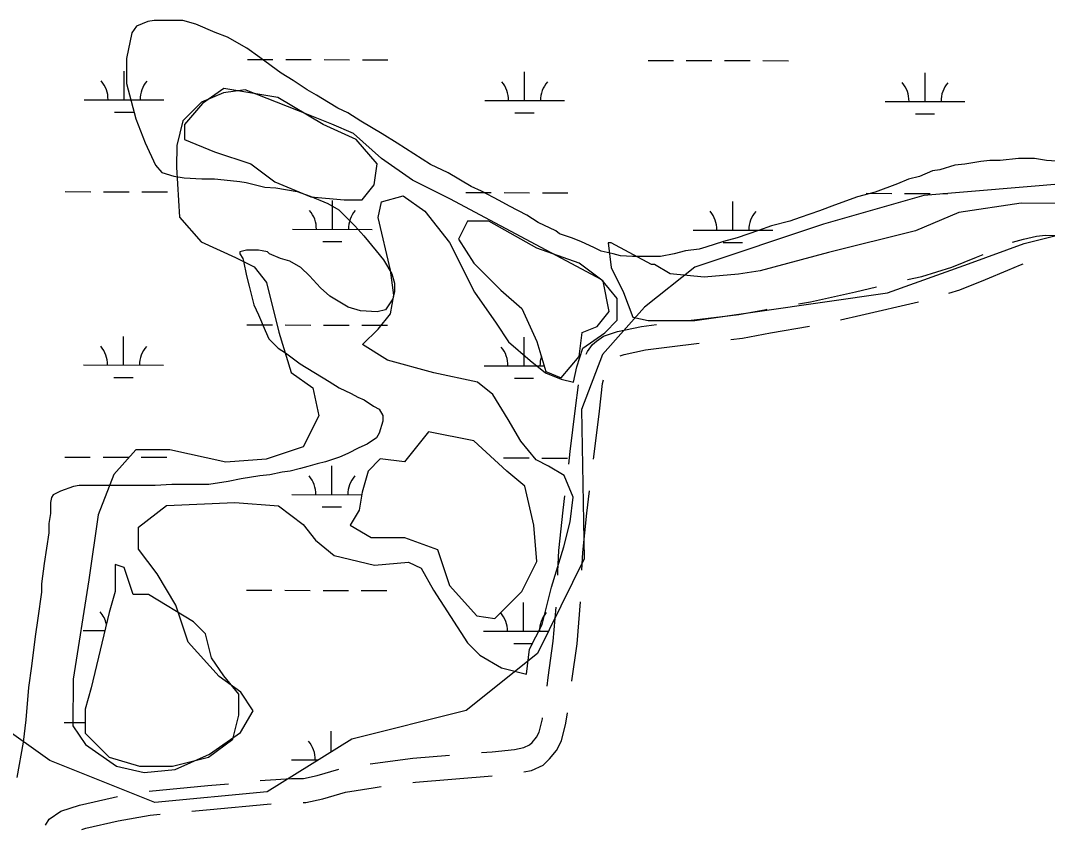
# Model space of a CAD drawing. Extents: x 3219052 to 3256913, y 800770 to 826146.
# Drawn here: x 3250196 to 3251483, y 822729 to 823743 of the extents above; entities that cross this region are included whole.
import ezdxf

# ---------------------------------------------------------------- set-up
doc = ezdxf.new("R2010")
doc.units = 0
for name, color, linetype in [('V-ROAD-CNTR', 7, 'Continuous'), ('V-SITE-VEGE', 7, 'Continuous'), ('V-TOPO-SHOR', 7, 'Continuous'), ('V-WETL-SWMP', 7, 'Continuous')]:
    doc.layers.add(name, color=color, linetype=linetype)

msp = doc.modelspace()

# ---------------------------------------------------------------- linework, layer by layer
at = {"layer": 'V-ROAD-CNTR'}
for points in [[(3251439.5, 823464.9), (3251453.3, 823468.6), (3251469.6, 823472.3), (3251480.9, 823473.5), (3251493.4, 823473.3), (3251534.7, 823468.5), (3251538.2, 823467.9)], [(3251307.9, 823417.8), (3251325.6, 823421.9), (3251363.4, 823433.5), (3251394.4, 823445.9), (3251402.7, 823449.3)], [(3251359.8, 823401), (3251373.4, 823405.2), (3251405.7, 823418.1), (3251433.7, 823429.7), (3251449.2, 823436.5), (3251452.9, 823437.5)], [(3251171.3, 823387.5), (3251186.2, 823390), (3251242.6, 823402.4), (3251269, 823408.6)], [(3251223.9, 823367.6), (3251249.2, 823373.1), (3251321.4, 823390.1)], [(3251032.9, 823366.6), (3251047.6, 823368.4), (3251096.5, 823374.3), (3251130.8, 823380.5), (3251131.9, 823380.7)], [(3250905.2, 823324.3), (3250906.6, 823327.6), (3250913.1, 823336.4), (3250918.2, 823340.7), (3250927, 823346.9), (3250944.5, 823352.9), (3250974.5, 823359.2), (3250993.2, 823361.7)], [(3251086.2, 823342.8), (3251101, 823344.6), (3251136.1, 823351), (3251184.8, 823359.4)], [(3250947.9, 823322.3), (3250952.5, 823324), (3250979.6, 823329.6), (3251009.4, 823333.6), (3251046.5, 823338)], [(3250883.2, 823186.5), (3250885.2, 823202.4), (3250891.8, 823256.7), (3250895.3, 823285.8)], [(3250914.2, 823192.8), (3250915, 823198.8), (3250921.6, 823253.1), (3250925.7, 823287.5), (3250926.6, 823292)], [(3250869.5, 823047.2), (3250869.7, 823051.7), (3250870.8, 823078.1), (3250876.2, 823128.6), (3250878.4, 823146.8)], [(3250899.8, 823053.6), (3250900.8, 823075.9), (3250906, 823125.2), (3250909.4, 823153.1)], [(3250887.2, 822914.3), (3250887.3, 822915), (3250893.7, 822961.2), (3250897.9, 823013.7)], [(3250856, 822908), (3250857.6, 822919.2), (3250863.8, 822964.4), (3250867.3, 823007.3)], [(3250827.1, 822800.6), (3250836.5, 822802.5), (3250851, 822809.2), (3250859.3, 822817.1), (3250868, 822827.7), (3250874.2, 822839.8), (3250879.7, 822861.6), (3250881.6, 822874.7)], [(3250773.8, 822824.9), (3250787.1, 822826), (3250815.1, 822828.8), (3250827.1, 822831.2), (3250833.9, 822834.4), (3250837.3, 822837.6), (3250842.8, 822844.3), (3250846, 822850.4), (3250850.2, 822867.4), (3250850.4, 822868.4)], [(3250634.5, 822810.7), (3250687.8, 822817.7), (3250733.9, 822821.6)], [(3250496.7, 822789.7), (3250502.8, 822790.2), (3250536, 822792.4), (3250550.7, 822792.4), (3250567.9, 822796), (3250595.1, 822804)], [(3250687.8, 822787.4), (3250691, 822787.9), (3250787.4, 822795.9)], [(3250357.3, 822776.7), (3250430.9, 822783.5), (3250456.9, 822785.9)], [(3250550.4, 822762.4), (3250553.9, 822762.4), (3250575.2, 822766.9), (3250603.4, 822775.1), (3250638.3, 822780.9), (3250648.1, 822782.2)], [(3250227.4, 822734.1), (3250232.3, 822741.3), (3250246.6, 822751.4), (3250270.2, 822759.1), (3250312.5, 822768.7), (3250317.9, 822769.7)], [(3250410.8, 822751.5), (3250433.7, 822753.6), (3250505.1, 822760.3), (3250510.4, 822760.7)], [(3250273, 822728.5), (3250278.2, 822730.2), (3250318.5, 822739.3), (3250358.5, 822746.6), (3250371, 822747.8)]]:
    msp.add_lwpolyline(points, dxfattribs=at)
at = {"layer": 'V-SITE-VEGE'}
for p, q in [((3250341.6, 823735.5), (3250335.9, 823727.4)), ((3250355.6, 823741.4), (3250341.6, 823735.5)), ((3250363.7, 823742.5), (3250355.6, 823741.4)), ((3250399.7, 823742.6), (3250363.7, 823742.5)), ((3250415.9, 823738), (3250399.7, 823742.6)), ((3250440.3, 823727.6), (3250415.9, 823738)), ((3250335.9, 823727.4), (3250329, 823694.9)), ((3250455.4, 823721.8), (3250440.3, 823727.6)), ((3250479.8, 823708), (3250455.4, 823721.8)), ((3250496.1, 823696.4), (3250479.8, 823708)), ((3250329, 823694.9), (3250329, 823663.5)), ((3250522.9, 823676.7), (3250496.1, 823696.4)), ((3250538, 823667.5), (3250522.9, 823676.7)), ((3250329, 823663.5), (3250340.7, 823619.5)), ((3250555.4, 823655.9), (3250538, 823667.5)), ((3250567, 823648.9), (3250555.4, 823655.9)), ((3250582.1, 823639.7), (3250567, 823648.9)), ((3250593.8, 823632.7), (3250582.1, 823639.7)), ((3250606.5, 823627), (3250593.8, 823632.7)), ((3250340.7, 823619.5), (3250352.4, 823589.3)), ((3250622.8, 823616.5), (3250606.5, 823627)), ((3250649.5, 823600.4), (3250622.8, 823616.5)), ((3250668.1, 823588.8), (3250649.5, 823600.4)), ((3250352.4, 823589.3), (3250365.2, 823561.5)), ((3250710, 823562.2), (3250668.1, 823588.8)), ((3251399.5, 823565.9), (3251379.8, 823562.4)), ((3251411.1, 823567.1), (3251399.5, 823565.9)), ((3251423.9, 823567.1), (3251411.1, 823567.1)), ((3251447.1, 823569.5), (3251423.9, 823567.1)), ((3251466.8, 823569.5), (3251447.1, 823569.5)), ((3251481.9, 823567.2), (3251466.8, 823569.5)), ((3251500.5, 823566.1), (3251481.9, 823567.2)), ((3250365.2, 823561.5), (3250373.4, 823552.2)), ((3250373.4, 823552.2), (3250388.5, 823547.6)), ((3250732.1, 823551.8), (3250710, 823562.2)), ((3251339.2, 823554.2), (3251322.9, 823547.2)), ((3251348.5, 823555.4), (3251339.2, 823554.2)), ((3251367, 823561.2), (3251348.5, 823555.4)), ((3251379.8, 823562.4), (3251367, 823561.2)), ((3250388.5, 823547.6), (3250401.2, 823545.3)), ((3250401.2, 823545.3), (3250423.3, 823544.2)), ((3250423.3, 823544.2), (3250439.5, 823544.2)), ((3250439.5, 823544.2), (3250459.3, 823541.9)), ((3250459.3, 823541.9), (3250470.9, 823540.8)), ((3250470.9, 823540.8), (3250479, 823539.6)), ((3250479, 823539.6), (3250487.2, 823537.3)), ((3250761.1, 823534.4), (3250732.1, 823551.8)), ((3251309, 823543.7), (3251295.1, 823537.8)), ((3251322.9, 823547.2), (3251309, 823543.7)), ((3250487.2, 823537.3), (3250502.2, 823533.9)), ((3250502.2, 823533.9), (3250516.2, 823532.7)), ((3250516.2, 823532.7), (3250542.9, 823528.2)), ((3250542.9, 823528.2), (3250559.2, 823522.4)), ((3250773.9, 823528.6), (3250761.1, 823534.4)), ((3250796, 823517.1), (3250773.9, 823528.6)), ((3251267.3, 823527.3), (3251245.2, 823521.5)), ((3251295.1, 823537.8), (3251267.3, 823527.3)), ((3250559.2, 823522.4), (3250581.2, 823513.1)), ((3250808.8, 823510.1), (3250796, 823517.1)), ((3251245.2, 823521.5), (3251216.2, 823511)), ((3250581.2, 823513.1), (3250595.2, 823505.1)), ((3250595.2, 823505.1), (3250615, 823485.4)), ((3250830.8, 823498.6), (3250808.8, 823510.1)), ((3251197.7, 823504), (3251173.3, 823495.8)), ((3251216.2, 823511), (3251197.7, 823504)), ((3250844.8, 823489.3), (3250830.8, 823498.6)), ((3250866.9, 823478.9), (3250844.8, 823489.3)), ((3251160.5, 823491.1), (3251137.3, 823485.3)), ((3251173.3, 823495.8), (3251160.5, 823491.1)), ((3250615, 823485.4), (3250626.6, 823472.6)), ((3250871.5, 823475.4), (3250866.9, 823478.9)), ((3250887.8, 823469.7), (3250871.5, 823475.4)), ((3251121.1, 823479.4), (3251094.4, 823470.1)), ((3251137.3, 823485.3), (3251121.1, 823479.4)), ((3250626.6, 823472.6), (3250641.7, 823454.1)), ((3250899.4, 823465), (3250887.8, 823469.7)), ((3250914.5, 823458.1), (3250899.4, 823465)), ((3251077, 823465.4), (3251055, 823458.4)), ((3251094.4, 823470.1), (3251077, 823465.4)), ((3250479.2, 823454.9), (3250471.1, 823452.6)), ((3250471.1, 823452.6), (3250471.1, 823450.2)), ((3250471.1, 823450.2), (3250474.6, 823444.4)), ((3250494.3, 823454.9), (3250479.2, 823454.9)), ((3250498.9, 823453.8), (3250494.3, 823454.9)), ((3250505.9, 823452.6), (3250498.9, 823453.8)), ((3250508.2, 823450.3), (3250505.9, 823452.6)), ((3250522.2, 823444.5), (3250508.2, 823450.3)), ((3250641.7, 823454.1), (3250651, 823442.5)), ((3250923.8, 823453.5), (3250914.5, 823458.1)), ((3250938.9, 823450), (3250923.8, 823453.5)), ((3250948.2, 823447.7), (3250938.9, 823450)), ((3251015.5, 823450.2), (3250998.1, 823446.7)), ((3251029.4, 823453.7), (3251015.5, 823450.2)), ((3251046.8, 823456.1), (3251029.4, 823453.7)), ((3251055, 823458.4), (3251046.8, 823456.1)), ((3250474.6, 823444.4), (3250475.7, 823441)), ((3250475.7, 823441), (3250479.3, 823422.4)), ((3250533.8, 823441.1), (3250522.2, 823444.5)), ((3250547.7, 823433), (3250533.8, 823441.1)), ((3250651, 823442.5), (3250661.5, 823425.1)), ((3250963.3, 823446.6), (3250948.2, 823447.7)), ((3250998.1, 823446.7), (3250963.3, 823446.6)), ((3250558.2, 823422.6), (3250547.7, 823433)), ((3250661.5, 823425.1), (3250665, 823413.5)), ((3250479.3, 823422.4), (3250482.8, 823409.6)), ((3250572.2, 823407.5), (3250558.2, 823422.6)), ((3250665, 823413.5), (3250665, 823403)), ((3250482.8, 823409.6), (3250488.6, 823386.4)), ((3250583.8, 823397.1), (3250572.2, 823407.5)), ((3250665, 823403), (3250662.7, 823393.7)), ((3250488.6, 823386.4), (3250494.5, 823373.7)), ((3250607, 823383.2), (3250583.8, 823397.1)), ((3250662.7, 823393.7), (3250653.5, 823379.8)), ((3250494.5, 823373.7), (3250502.6, 823354)), ((3250622.1, 823378.6), (3250607, 823383.2)), ((3250643, 823377.5), (3250622.1, 823378.6)), ((3250653.5, 823379.8), (3250643, 823377.5)), ((3250502.6, 823354), (3250507.3, 823343.5)), ((3250507.3, 823343.5), (3250518.9, 823331.9)), ((3250518.9, 823331.9), (3250528.2, 823326.1)), ((3250528.2, 823326.1), (3250546.8, 823312.3)), ((3250546.8, 823312.3), (3250582.8, 823290.3)), ((3250582.8, 823290.3), (3250595.6, 823282.2)), ((3250595.6, 823282.2), (3250610.7, 823275.2)), ((3250610.7, 823275.2), (3250618.9, 823270.6)), ((3250618.9, 823270.6), (3250627, 823267.1)), ((3250627, 823267.1), (3250638.6, 823259)), ((3250638.6, 823259), (3250645.6, 823255.6)), ((3250645.6, 823255.6), (3250650.3, 823247.5)), ((3250650.3, 823247.5), (3250650.3, 823240.5)), ((3250650.3, 823240.5), (3250645.7, 823225.4)), ((3250642.2, 823219.6), (3250630.6, 823211.4)), ((3250645.7, 823225.4), (3250642.2, 823219.6)), ((3250620.2, 823206.8), (3250606.3, 823199.8)), ((3250630.6, 823211.4), (3250620.2, 823206.8)), ((3250595.8, 823195.1), (3250578.4, 823189.3)), ((3250606.3, 823199.8), (3250595.8, 823195.1)), ((3250547.1, 823181.1), (3250534.3, 823177.6)), ((3250556.4, 823183.4), (3250547.1, 823181.1)), ((3250568, 823186.9), (3250556.4, 823183.4)), ((3250578.4, 823189.3), (3250568, 823186.9)), ((3250472.8, 823168.2), (3250456.6, 823164.6)), ((3250496, 823171.7), (3250472.8, 823168.2)), ((3250508.8, 823172.9), (3250496, 823171.7)), ((3250523.9, 823176.4), (3250508.8, 823172.9)), ((3250534.3, 823177.6), (3250523.9, 823176.4)), ((3250262.7, 823158.4), (3250246.5, 823152.6)), ((3250269.7, 823159.6), (3250262.7, 823158.4)), ((3250364.9, 823159.8), (3250269.7, 823159.6)), ((3250385.8, 823161), (3250364.9, 823159.8)), ((3250432.2, 823161.1), (3250385.8, 823161)), ((3250456.6, 823164.6), (3250432.2, 823161.1)), ((3250234.9, 823144.5), (3250233.7, 823138.6)), ((3250237.2, 823147.9), (3250234.9, 823144.5)), ((3250246.5, 823152.6), (3250237.2, 823147.9)), ((3250233.7, 823138.6), (3250233.8, 823124.7)), ((3250233.8, 823124.7), (3250231.5, 823111.9)), ((3250231.5, 823111.9), (3250231.5, 823100.3)), ((3250231.5, 823100.3), (3250225.8, 823062)), ((3250225.8, 823062), (3250222.3, 823036.5)), ((3250222.4, 823026), (3250217.8, 822993.5)), ((3250222.3, 823036.5), (3250222.4, 823026)), ((3250217.8, 822993.5), (3250214.4, 822970.3)), ((3250214.4, 822970.3), (3250209.8, 822933.1)), ((3250209.8, 822933.1), (3250206.4, 822906.4)), ((3250206.4, 822906.4), (3250203, 822865.8)), ((3250203, 822865.8), (3250199.5, 822837.9)), ((3250199.5, 822837.9), (3250191.5, 822793.8))]:
    msp.add_line(p, q, dxfattribs=at)
at = {"layer": 'V-TOPO-SHOR'}
for points in [[(3250544.4, 823629.3), (3250477.6, 823655.7), (3250450.4, 823651.9), (3250423.1, 823640.2), (3250399.7, 823616.9), (3250391.9, 823585.8), (3250391.8, 823558.6), (3250395.6, 823496.3), (3250422.7, 823465.1), (3250465.5, 823445.6), (3250488.8, 823433.9), (3250504.4, 823414.4), (3250519.8, 823352.1), (3250535.2, 823301.5), (3250562.4, 823282), (3250570.2, 823246.9), (3250550.6, 823208.1), (3250503.9, 823192.6), (3250453.3, 823188.8), (3250383.3, 823204.5), (3250340.5, 823204.6), (3250313.2, 823173.5), (3250293.6, 823123), (3250281.8, 823041.3), (3250262.1, 822916.8), (3250261.9, 822858.5), (3250277.5, 822835.1), (3250316.3, 822807.8), (3250351.3, 822799.9), (3250390.2, 822803.7), (3250433.1, 822823.1), (3250472, 822850.2), (3250487.7, 822877.4), (3250472.1, 822900.8), (3250445, 822920.3), (3250406.1, 822963.2), (3250390.7, 823009.9), (3250367.4, 823048.9), (3250344.1, 823080.1), (3250344.2, 823107.3), (3250379.2, 823134.5), (3250464.9, 823138.2), (3250519.3, 823134.2), (3250550.4, 823110.8), (3250565.9, 823091.3), (3250589.2, 823071.8), (3250639.8, 823060), (3250682.6, 823063.8), (3250698.2, 823056), (3250713.7, 823028.7), (3250756.3, 822962.5), (3250771.9, 822946.9), (3250799.1, 822931.3), (3250830.2, 822923.4), (3250834.1, 822954.5), (3250849.8, 822985.6), (3250861.5, 823032.3), (3250877.2, 823082.9), (3250885.1, 823114), (3250889, 823145.1), (3250877.4, 823172.4), (3250858, 823184.1), (3250842.4, 823191.9), (3250823, 823215.3), (3250807.5, 823242.5), (3250788.1, 823273.7), (3250768.7, 823289.3), (3250714.2, 823301.1), (3250655.9, 823316.8), (3250624.8, 823336.3), (3250644.3, 823355.7), (3250659.9, 823375.1), (3250663.9, 823398.5), (3250660, 823429.6), (3250644.6, 823495.8), (3250648.5, 823515.3), (3250675.8, 823523), (3250703, 823503.5), (3250734, 823464.5), (3250765, 823402.2), (3250792.2, 823363.2), (3250807.7, 823339.8), (3250834.9, 823316.4), (3250854.3, 823300.8), (3250873.8, 823293), (3250889.3, 823289.1), (3250893.2, 823308.5), (3250901.1, 823331.8), (3250928.4, 823351.2), (3250944, 823366.8), (3250944, 823394), (3250924.6, 823417.4), (3250734.2, 823519), (3250687.5, 823542.4), (3250648.7, 823569.7), (3250613.7, 823600.9), (3250586.5, 823612.7), (3250544.4, 823629.3)], [(3251516.3, 823513.4), (3251450.1, 823513.6), (3251372.3, 823502.1), (3251317.7, 823478.8), (3251208.7, 823451.8), (3251123.1, 823428.7), (3251095.8, 823424.8), (3251053, 823421), (3251010.2, 823425), (3250990.8, 823436.7), (3250986.9, 823436.7), (3250936.4, 823464.1), (3250932.5, 823464.1), (3250936.3, 823432.9), (3250951.8, 823401.8), (3250963.4, 823370.6), (3250982.9, 823366.7), (3251041.2, 823366.6), (3251282.6, 823401.1), (3251384.4, 823437.5)], [(3251384.4, 823437.5), (3251453.9, 823463), (3251500.6, 823474.6)]]:
    msp.add_lwpolyline(points, dxfattribs=at)
at = {"layer": 'V-WETL-SWMP'}
for p, q in [((3250480.6, 823693.8), (3250512.6, 823693.7)), ((3250528.6, 823693.7), (3250560.6, 823693.6)), ((3250576.6, 823693.6), (3250608.6, 823693.5)), ((3250624.6, 823693.5), (3250656.6, 823693.4)), ((3250982.6, 823692.7), (3251014.6, 823692.6)), ((3251030.6, 823692.6), (3251062.6, 823692.5)), ((3251078.6, 823692.5), (3251110.6, 823692.4)), ((3251126.6, 823692.4), (3251158.6, 823692.3)), ((3250325.9, 823643.3), (3250326, 823679.3)), ((3250827.9, 823642.3), (3250827.9, 823678.3)), ((3251329.8, 823641.2), (3251329.8, 823677.2)), ((3250450.8, 823657.5), (3250424.3, 823638.7)), ((3250518.7, 823646.2), (3250450.8, 823657.5)), ((3250275.9, 823643.4), (3250375.9, 823643.2)), ((3250575.3, 823612.2), (3250518.7, 823646.2)), ((3250777.9, 823642.4), (3250877.9, 823642.2)), ((3250424.3, 823638.7), (3250401.7, 823612.2)), ((3251279.8, 823641.3), (3251379.8, 823641.1)), ((3250313.9, 823627.9), (3250337.9, 823627.9)), ((3250815.8, 823626.9), (3250839.8, 823626.8)), ((3251317.7, 823625.8), (3251341.7, 823625.8)), ((3250401.7, 823612.2), (3250401.7, 823593.3)), ((3250616.9, 823593.3), (3250575.3, 823612.2)), ((3250401.7, 823593.3), (3250439.4, 823578.2)), ((3250643.3, 823563.1), (3250616.9, 823593.3)), ((3250439.4, 823578.2), (3250484.7, 823563.1)), ((3250484.7, 823563.1), (3250514.9, 823540.5)), ((3250639.5, 823536.7), (3250643.3, 823563.1)), ((3250514.9, 823540.5), (3250560.2, 823521.6)), ((3251543.1, 823541.1), (3251328.1, 823523.2)), ((3250252.3, 823528.1), (3250284.3, 823528)), ((3250300.3, 823528), (3250332.3, 823527.9)), ((3250348.3, 823527.9), (3250380.3, 823527.8)), ((3250624.4, 823517.8), (3250639.5, 823536.7)), ((3250754.2, 823527), (3250786.2, 823526.9)), ((3250802.2, 823526.9), (3250834.2, 823526.8)), ((3250850.2, 823526.8), (3250882.2, 823526.7)), ((3250560.2, 823521.6), (3250601.8, 823517.8)), ((3250587, 823480.9), (3250587.1, 823516.9)), ((3250601.8, 823517.8), (3250624.4, 823517.8)), ((3251089, 823479.9), (3251089, 823515.9)), ((3251328.1, 823523.2), (3251202.6, 823487.3)), ((3251256.1, 823526), (3251288.1, 823525.9)), ((3251304.1, 823525.9), (3251336.1, 823525.8)), ((3251352.1, 823525.8), (3251358.4, 823525.7)), ((3250756.5, 823491.3), (3250745.2, 823468.7)), ((3250783, 823491.3), (3250756.5, 823491.3)), ((3250843.4, 823457.4), (3250783, 823491.3)), ((3250537, 823481), (3250637, 823480.8)), ((3251039, 823480), (3251139, 823479.8)), ((3251202.6, 823487.3), (3251041.3, 823433.5)), ((3250575, 823465.5), (3250599, 823465.5)), ((3250745.2, 823468.7), (3250764.1, 823438.5)), ((3251076.9, 823464.5), (3251100.9, 823464.4)), ((3250896.2, 823438.5), (3250843.4, 823457.4)), ((3250764.1, 823438.5), (3250798.1, 823404.5)), ((3250926.4, 823415.8), (3250896.2, 823438.5)), ((3251041.3, 823433.5), (3250978.2, 823383.1)), ((3250934, 823378), (3250926.4, 823415.8)), ((3250798.1, 823404.5), (3250824.5, 823381.8)), ((3250824.5, 823381.8), (3250843.4, 823340.3)), ((3250918.9, 823359.1), (3250934, 823378)), ((3250978.2, 823383.1), (3250925.7, 823324)), ((3250479.9, 823361.1), (3250511.9, 823361)), ((3250527.9, 823361), (3250559.9, 823360.9)), ((3250575.9, 823360.9), (3250607.9, 823360.8)), ((3250623.9, 823360.8), (3250655.9, 823360.7)), ((3250900, 823351.6), (3250918.9, 823359.1)), ((3250325.3, 823310.7), (3250325.3, 823346.7)), ((3250896.2, 823321.4), (3250900, 823351.6)), ((3250827.2, 823309.6), (3250827.2, 823345.6)), ((3250843.4, 823340.3), (3250854.7, 823302.5)), ((3250873.6, 823294.9), (3250896.2, 823321.4)), ((3250925.7, 823324), (3250899.4, 823255)), ((3250275.3, 823310.8), (3250375.3, 823310.6)), ((3250777.2, 823309.7), (3250852.6, 823309.6)), ((3250313.2, 823295.3), (3250337.2, 823295.2)), ((3250854.7, 823302.5), (3250873.6, 823294.9)), ((3250815.1, 823294.2), (3250839.1, 823294.2)), ((3250899.4, 823255), (3250902.7, 823067.8)), ((3250707.5, 823226.9), (3250692.4, 823208.1)), ((3250764.1, 823215.6), (3250707.5, 823226.9)), ((3250692.4, 823208.1), (3250677.3, 823189.2)), ((3250805.6, 823177.8), (3250764.1, 823215.6)), ((3250251.6, 823195.4), (3250283.6, 823195.3)), ((3250299.6, 823195.3), (3250331.6, 823195.2)), ((3250347.6, 823195.2), (3250379.6, 823195.1)), ((3250647.1, 823193), (3250632, 823177.8)), ((3250677.3, 823189.2), (3250647.1, 823193)), ((3250801.5, 823194.2), (3250833.5, 823194.2)), ((3250849.5, 823194.1), (3250881.5, 823194.1)), ((3250586.3, 823148.3), (3250586.4, 823184.3)), ((3250632, 823177.8), (3250624.4, 823151.4)), ((3250828.3, 823159), (3250805.6, 823177.8)), ((3250839.6, 823109.9), (3250828.3, 823159)), ((3250536.3, 823148.4), (3250623.9, 823148.2)), ((3250624.4, 823151.4), (3250620.6, 823128.7)), ((3250574.3, 823132.8), (3250598.3, 823132.8)), ((3250620.6, 823128.7), (3250609.3, 823109.9)), ((3250609.3, 823109.9), (3250635.7, 823094.7)), ((3250843.4, 823064.5), (3250839.6, 823109.9)), ((3250635.7, 823094.7), (3250677.3, 823094.7)), ((3250677.3, 823094.7), (3250718.8, 823079.6)), ((3250718.8, 823079.6), (3250733.9, 823034.3)), ((3250824.5, 823026.8), (3250843.4, 823064.5)), ((3250902.7, 823067.8), (3250844.2, 822949.3)), ((3250326.2, 823057), (3250314.9, 823060.8)), ((3250314.9, 823060.8), (3250314.9, 823026.8)), ((3250337.5, 823023), (3250326.2, 823057)), ((3250314.9, 823026.8), (3250307.3, 823000.3)), ((3250479.3, 823028.4), (3250511.3, 823028.3)), ((3250527.3, 823028.3), (3250559.3, 823028.2)), ((3250575.3, 823028.2), (3250607.3, 823028.1)), ((3250623.3, 823028.1), (3250655.3, 823028)), ((3250733.9, 823034.3), (3250767.9, 822996.5)), ((3250790.5, 822992.8), (3250824.5, 823026.8)), ((3250356.4, 823023), (3250337.5, 823023)), ((3250413, 822989), (3250356.4, 823023)), ((3250826.5, 822976.9), (3250826.5, 823012.9)), ((3250307.3, 823000.3), (3250284.7, 822905.9)), ((3250428.1, 822973.9), (3250413, 822989)), ((3250767.9, 822996.5), (3250790.5, 822992.8)), ((3250274.6, 822978.1), (3250302, 822978)), ((3250435.7, 822943.7), (3250428.1, 822973.9)), ((3250776.5, 822977), (3250857.8, 822976.9)), ((3250814.4, 822961.5), (3250838.4, 822961.5)), ((3250844.2, 822949.3), (3250754.6, 822877.5)), ((3250450.8, 822921), (3250435.7, 822943.7)), ((3250469.6, 822898.3), (3250450.8, 822921)), ((3250284.7, 822905.9), (3250277.1, 822879.4)), ((3250469.6, 822871.9), (3250469.6, 822898.3)), ((3250233.1, 822814.9), (3250145.3, 822877.5)), ((3250277.1, 822879.4), (3250277.1, 822849.2)), ((3250462.1, 822841.7), (3250469.6, 822871.9)), ((3250754.6, 822877.5), (3250611.2, 822841.7)), ((3250250.9, 822862.7), (3250277.1, 822862.7)), ((3250277.1, 822849.2), (3250307.3, 822819)), ((3250585.7, 822825.7), (3250585.7, 822851.6)), ((3250431.9, 822819), (3250462.1, 822841.7)), ((3250611.2, 822841.7), (3250505.5, 822775.5)), ((3250307.3, 822819), (3250345.1, 822807.7)), ((3250386.6, 822807.7), (3250431.9, 822819)), ((3250364.4, 822762.4), (3250233.1, 822814.9)), ((3250345.1, 822807.7), (3250386.6, 822807.7)), ((3250535.7, 822815.7), (3250569.6, 822815.6)), ((3250505.5, 822775.5), (3250364.4, 822762.4))]:
    msp.add_line(p, q, dxfattribs=at)
for centre, start, end in [((3250270.7, 823643.9), 359.1081, 40.6518), ((3250381.2, 823643.7), 139.1081, 180.6517), ((3250772.6, 823642.9), 359.1081, 40.6518), ((3250883.1, 823642.6), 139.1081, 180.6517), ((3251274.5, 823641.8), 359.1081, 40.6518), ((3251385, 823641.6), 139.1081, 180.6517), ((3250531.8, 823481.5), 359.1081, 40.6518), ((3250642.3, 823481.3), 139.1081, 180.6517), ((3251033.7, 823480.5), 359.1081, 40.6518), ((3251144.2, 823480.2), 139.1081, 180.6517), ((3250270, 823311.3), 359.1081, 40.6518), ((3250380.5, 823311), 139.1081, 180.6517), ((3250771.9, 823310.2), 359.1081, 40.6518), ((3250882.4, 823310), 161.1775, 180.6517), ((3250531.1, 823148.8), 359.1081, 40.6518), ((3250641.6, 823148.6), 139.1081, 180.6517), ((3250269.3, 822978.6), 11.6988, 40.6518), ((3250771.2, 822977.5), 359.1081, 40.3307), ((3250881.7, 822977.3), 139.1081, 180.6517), ((3250530.4, 822816.2), 359.1081, 40.6518)]:
    msp.add_arc(centre, 35.2, start, end, dxfattribs=at)

doc.saveas('drawing.dxf')
